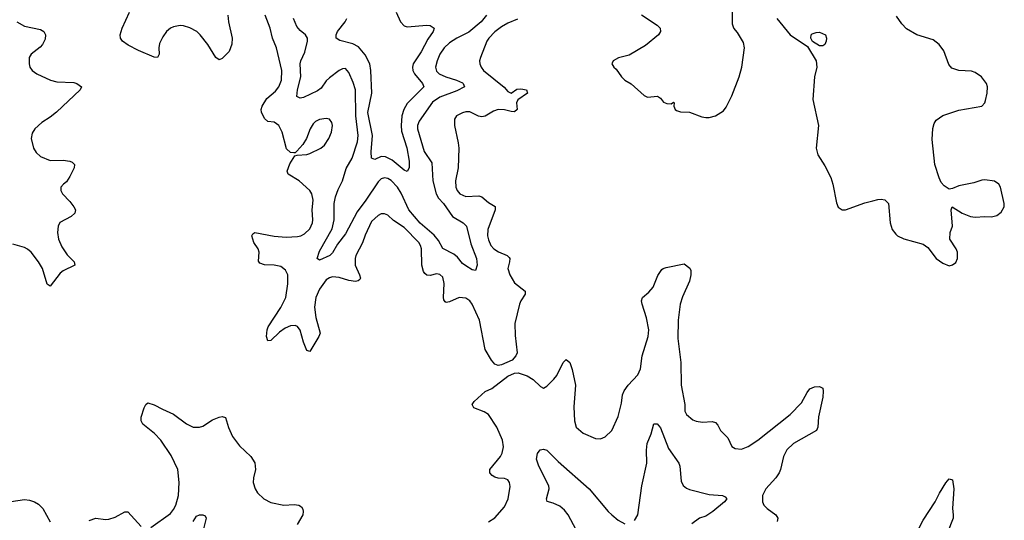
# Model space of a CAD drawing. Header units: inches. Extents: x 1682530 to 1839546, y 640742 to 791647.
# Tile 579 of 656: x 1824741 to 1830809, y 666577 to 669663. Entities that reach past the tile are written whole.
import ezdxf

# ---------------------------------------------------------------- set-up
doc = ezdxf.new("R2010")
doc.units = ezdxf.units.IN
doc.header["$MEASUREMENT"] = 0
doc.layers.add('B8626', color=7, linetype='Continuous')
doc.layers.add('B8636', color=7, linetype='Continuous')

msp = doc.modelspace()

# ---------------------------------------------------------------- linework, layer by layer
at = {"layer": 'B8626', "color": 5}
for points, elevation in [([(1826025, 669690), (1826028.7, 669650), (1826050.2, 669550), (1826047.9, 669512.1), (1826032.5, 669467.5), (1825990, 669422.7), (1825970, 669415.4), (1825950, 669429.6), (1825900.3, 669510), (1825854, 669570), (1825832.4, 669590), (1825790, 669613.3), (1825750, 669625.7), (1825730, 669627.1), (1825690, 669619.2), (1825670, 669610.8), (1825645.5, 669590), (1825622.7, 669557.3), (1825603.2, 669516.8), (1825599, 669490), (1825600.7, 669450), (1825590, 669429.8), (1825570, 669432.1), (1825472.6, 669472.6), (1825410, 669505), (1825375.8, 669530), (1825363.5, 669550), (1825361, 669570), (1825373.1, 669610), (1825418.8, 669710)], 480), ([(1827810, 669666.8), (1827750, 669641.9), (1827710, 669618), (1827670, 669588.2), (1827632, 669550), (1827620.2, 669530), (1827580.8, 669430), (1827575.3, 669410), (1827576.1, 669390), (1827584.4, 669370), (1827600.3, 669350), (1827727.3, 669247.3), (1827750, 669221.1), (1827770, 669210.4), (1827805.1, 669234.9), (1827830, 669236.8), (1827863.8, 669230), (1827871.6, 669210), (1827811.7, 669168.3), (1827802.8, 669150), (1827806.3, 669110), (1827790, 669095.6), (1827770, 669096.5), (1827730, 669107.9), (1827690, 669109), (1827661.6, 669098.4), (1827610, 669067.8), (1827590, 669064.5), (1827569, 669069), (1827514.5, 669094.5), (1827490, 669094.5), (1827470, 669089.7), (1827433, 669070), (1827422, 669050), (1827421.3, 669010), (1827444.1, 668904.1), (1827447.2, 668870), (1827443.2, 668750), (1827427.2, 668670), (1827430, 668631.3), (1827436.9, 668610), (1827453.4, 668590), (1827490, 668572.8), (1827570, 668576.6), (1827590, 668571.7), (1827630, 668536.1), (1827670.8, 668510.8), (1827671.6, 668490), (1827627.2, 668370), (1827624.8, 668330), (1827630, 668305.5), (1827645.4, 668270), (1827662.8, 668250), (1827691.9, 668231.9), (1827744.9, 668210), (1827757.4, 668197.4), (1827762, 668190), (1827760.2, 668170), (1827750.2, 668130), (1827761.6, 668090), (1827790, 668041.5), (1827856, 667990), (1827856.1, 667970), (1827829.5, 667930.5), (1827821.2, 667910), (1827793, 667790), (1827795.1, 667715.1), (1827806.4, 667610), (1827798.4, 667590), (1827776.7, 667563.3), (1827710, 667535.8), (1827690, 667531.5), (1827670, 667538.4), (1827650, 667563.7), (1827610.7, 667630.7), (1827574.9, 667810), (1827530.5, 667910), (1827515.4, 667930), (1827490, 667946.5), (1827450.2, 667949.8), (1827390, 667923.1), (1827370, 667919.7), (1827363.6, 667923.6), (1827355.8, 667935.8), (1827353.8, 667950), (1827356.4, 668036.4), (1827350, 668074.7), (1827330, 668093.1), (1827310, 668095.3), (1827270, 668085.5), (1827250, 668088.1), (1827238.2, 668098.2), (1827229.2, 668110), (1827220.2, 668150), (1827217, 668250), (1827212.3, 668270), (1827200.3, 668290), (1827110, 668381), (1827044.7, 668424.7), (1827010, 668458.9), (1826990, 668466.6), (1826970, 668465.1), (1826950, 668455.4), (1826910, 668419.7), (1826870, 668335.1), (1826853.6, 668286.4), (1826812.9, 668210), (1826807.8, 668190), (1826808.9, 668150), (1826835.8, 668090), (1826841.7, 668070), (1826838, 668062), (1826827.8, 668052.2), (1826810, 668049.9), (1826770, 668056.1), (1826710, 668073.5), (1826670, 668076.8), (1826650, 668071.3), (1826630, 668059), (1826590, 668002.2), (1826567.4, 667950), (1826558.5, 667890), (1826566.4, 667826.4), (1826592.3, 667730), (1826585.5, 667710), (1826530, 667618.4), (1826510, 667623.7), (1826490, 667674.5), (1826469, 667749), (1826452.5, 667772.5), (1826438.2, 667778.2), (1826410, 667776.5), (1826378.3, 667761.7), (1826342.7, 667737.3), (1826290, 667685.7), (1826270, 667683.7), (1826261.7, 667710), (1826265.6, 667750), (1826273.3, 667770), (1826351.1, 667888.9), (1826382.4, 667950), (1826394.2, 668034.2), (1826393.3, 668090), (1826378.8, 668118.8), (1826350, 668140.6), (1826310, 668150.6), (1826250, 668150.8), (1826221.4, 668161.4), (1826213.9, 668173.9), (1826217.3, 668230), (1826210.5, 668250.5), (1826183.5, 668290), (1826171.3, 668330), (1826177.7, 668342.3), (1826190, 668350.2), (1826310, 668328.5), (1826383, 668323), (1826453.9, 668326.1), (1826474.5, 668330), (1826497.5, 668342.5), (1826530, 668374.4), (1826546.4, 668410), (1826548.7, 668430), (1826542.9, 668490), (1826550.6, 668550.6), (1826542.5, 668590), (1826529.8, 668610), (1826464.4, 668670), (1826395.6, 668710), (1826389.8, 668730), (1826406.4, 668773.6), (1826437, 668823), (1826451.3, 668828.7), (1826510, 668831.7), (1826530, 668837.3), (1826596.2, 668870), (1826620.5, 668890), (1826646, 668930), (1826663.1, 668970), (1826669.7, 669009.7), (1826666, 669030), (1826650, 669049.6), (1826630, 669054.3), (1826590, 669048.4), (1826564.6, 669035.4), (1826550, 669020.5), (1826531.5, 668990), (1826507.9, 668930), (1826486.7, 668893.3), (1826450, 668852.3), (1826438, 668842), (1826430, 668841.2), (1826410, 668844.5), (1826386.3, 668866.3), (1826359.3, 668970), (1826338.3, 669010), (1826310, 669031.1), (1826270, 669036.3), (1826250, 669054.7), (1826232.5, 669092.5), (1826230.5, 669110), (1826236.4, 669130), (1826263.8, 669176.2), (1826317.3, 669222.7), (1826339.2, 669250), (1826354.7, 669290), (1826356.3, 669350), (1826323.7, 669490), (1826299.3, 669550), (1826285.6, 669610), (1826254.5, 669690)], 480), ([(1827619.2, 669690), (1827584.6, 669650), (1827510, 669585.2), (1827435.3, 669550), (1827390, 669519.5), (1827358, 669490), (1827330.2, 669450), (1827313.7, 669410), (1827303.5, 669370), (1827310, 669346), (1827326, 669330), (1827367.2, 669310), (1827432.7, 669290), (1827470, 669273), (1827475.3, 669270), (1827482.4, 669250), (1827435.7, 669224.3), (1827330, 669184.5), (1827285.1, 669154.9), (1827202.6, 669037.4), (1827193.1, 669010), (1827192.1, 668990), (1827233.3, 668850), (1827281.2, 668781.2), (1827287.8, 668670), (1827309, 668589), (1827323.4, 668563.4), (1827352.5, 668530), (1827409.2, 668449.2), (1827474.9, 668410), (1827494, 668390), (1827520.8, 668280.8), (1827556.3, 668190), (1827560.9, 668150), (1827550, 668117.2), (1827530, 668121.6), (1827490, 668144.7), (1827470, 668159.7), (1827438.5, 668198.5), (1827417, 668217), (1827350, 668252), (1827322, 668302), (1827295.3, 668335.3), (1827209.1, 668409.1), (1827139.3, 668490), (1827092.7, 668592.7), (1827070, 668630.6), (1827030, 668671.3), (1827010, 668684.2), (1826990, 668688.2), (1826970, 668681.4), (1826950, 668663.7), (1826875.2, 668550), (1826821.7, 668478.3), (1826750, 668342.8), (1826700.8, 668279.2), (1826670, 668226.3), (1826652.2, 668210), (1826590, 668179.7), (1826574.5, 668190), (1826590, 668235.8), (1826666.7, 668373.3), (1826680.1, 668430), (1826679.2, 668530), (1826688.1, 668570), (1826704.4, 668615.6), (1826731.7, 668670), (1826754.2, 668745.8), (1826791.2, 668810), (1826823.6, 668910), (1826828, 668950), (1826812.4, 669070), (1826810.6, 669230), (1826796.5, 669276.5), (1826770, 669337.2), (1826750, 669362), (1826730, 669360.7), (1826710, 669349.6), (1826650, 669305.1), (1826630, 669285.7), (1826598.6, 669241.4), (1826575.9, 669224.1), (1826490, 669183.9), (1826470, 669179.8), (1826449.8, 669190), (1826452.9, 669230), (1826474.6, 669310), (1826469.9, 669390.1), (1826474, 669410), (1826498.1, 669461.9), (1826515, 669530), (1826515, 669550), (1826503.5, 669570), (1826470, 669597.2), (1826450, 669621.7), (1826429.2, 669670)], 460), ([(1827061.4, 669710), (1827089.1, 669649.1), (1827110, 669626), (1827130, 669619.3), (1827250.2, 669630.2), (1827270, 669627), (1827294.9, 669610), (1827288.8, 669590), (1827256.2, 669543.8), (1827215.1, 669464.9), (1827167.2, 669390), (1827161.6, 669370), (1827164.3, 669350), (1827174.1, 669330), (1827223.2, 669270), (1827231.9, 669250), (1827130, 669146.2), (1827107.8, 669110), (1827095.8, 669070), (1827091.7, 669010), (1827095.3, 668975.3), (1827127.8, 668872.2), (1827142, 668790), (1827140.9, 668750), (1827130, 668727.8), (1827110, 668735.4), (1827037.3, 668797.3), (1826996.5, 668816.5), (1826970, 668818.6), (1826930, 668802), (1826910, 668809), (1826907.9, 668847.9), (1826915.4, 668950), (1826887.5, 669090), (1826911.2, 669210), (1826905.7, 669350), (1826898.5, 669390), (1826870, 669447.2), (1826830, 669495.8), (1826794.6, 669514.6), (1826714.6, 669534.6), (1826691.5, 669550), (1826692.5, 669570), (1826699.9, 669590), (1826747.9, 669650), (1826757.9, 669670)], 440), ([(1828573.5, 669693.5), (1828669.1, 669629.1), (1828688.2, 669610), (1828690.3, 669590), (1828677.6, 669570), (1828597.1, 669502.9), (1828496.7, 669443.3), (1828432.7, 669427.3), (1828398, 669410), (1828391.3, 669390), (1828402, 669370), (1828418, 669358), (1828450.7, 669310.7), (1828470.6, 669290.6), (1828510, 669266.8), (1828590, 669196.3), (1828610, 669185.5), (1828671.8, 669191.8), (1828690, 669179.1), (1828710, 669154.8), (1828730, 669146.8), (1828756.4, 669143.6), (1828770, 669154), (1828774, 669150), (1828772, 669130), (1828781, 669110), (1828790, 669102.8), (1828814, 669094), (1828870, 669093), (1828944.7, 669064.7), (1828970, 669060.5), (1828990, 669060.5), (1829030, 669070.4), (1829078, 669102), (1829096.2, 669123.8), (1829130, 669192.7), (1829174.6, 669310), (1829190.8, 669370), (1829207.3, 669490), (1829202, 669522), (1829164.5, 669584.5), (1829142.7, 669610), (1829135.1, 669635.1), (1829133.6, 669710)], 520), ([(1824723.1, 669650), (1824770, 669623.5), (1824870, 669602.3), (1824890.2, 669590.2), (1824899.6, 669570), (1824898, 669542), (1824882.6, 669510), (1824867.3, 669492.7), (1824813, 669450), (1824800.5, 669430), (1824799.3, 669390), (1824804.4, 669370), (1824818, 669350), (1824847.3, 669330), (1824930.8, 669290), (1824970, 669280.8), (1825074.8, 669274.8), (1825094, 669270), (1825121.6, 669250), (1825114.9, 669230), (1824968, 669092), (1824930, 669062), (1824878, 669030), (1824834, 668990), (1824817.5, 668962.5), (1824811.7, 668930), (1824825.8, 668870), (1824843.2, 668843.2), (1824870, 668819), (1824930, 668795), (1825010, 668797.6), (1825050, 668791.4), (1825064.6, 668784.6), (1825079.3, 668770), (1825076.4, 668750), (1825050, 668696), (1825030, 668663.7), (1825010.8, 668650), (1824994.8, 668630), (1824994, 668610), (1825004.9, 668590), (1825050, 668542.4), (1825074, 668510), (1825084.9, 668490), (1825080.3, 668470), (1825058.4, 668450), (1824988.2, 668411.8), (1824978.9, 668390), (1824974.7, 668350), (1824981.3, 668310), (1825001.7, 668261.7), (1825033.7, 668213.7), (1825077.1, 668170), (1825080.7, 668150), (1825010, 668114.5), (1824990, 668099.7), (1824930, 668019.3), (1824911.6, 668031.6), (1824881.1, 668130), (1824857.3, 668170), (1824811.6, 668230), (1824790, 668248.8), (1824770, 668258.5), (1824699.6, 668279.6)], 480), ([(1829408, 669670), (1829490.4, 669570), (1829597, 669497), (1829650.1, 669410.1), (1829653.8, 669370), (1829639.2, 669310), (1829628.4, 669170), (1829665, 669010), (1829650.3, 668870), (1829659.6, 668830), (1829703, 668763), (1829740.7, 668690), (1829753.1, 668650), (1829774.4, 668534.4), (1829786.4, 668506.4), (1829810, 668491.3), (1829830, 668491), (1829950, 668534.9), (1830000, 668547.1)], 520), ([(1827630, 666566.5), (1827670, 666592.4), (1827730, 666659.5), (1827751.9, 666710), (1827764.5, 666784.5), (1827759.8, 666810), (1827750, 666826), (1827730, 666833.5), (1827690, 666836.1), (1827670, 666842), (1827652.5, 666852.5), (1827638.3, 666870), (1827638.3, 666890), (1827703.5, 666970), (1827714.8, 666990), (1827723.8, 667030), (1827716.8, 667070), (1827680.9, 667150), (1827630, 667228), (1827604.8, 667244.8), (1827540.9, 667270), (1827529.6, 667290), (1827543, 667310), (1827609.9, 667370.1), (1827651.6, 667390), (1827750, 667464.9), (1827790, 667484.6), (1827813.8, 667486.2), (1827868.1, 667468.1), (1827905.4, 667445.4), (1827950, 667400.7), (1827970, 667390.7), (1827990, 667403), (1828033.6, 667446.4), (1828050.9, 667470), (1828090, 667550.6), (1828110, 667567.7), (1828131.6, 667550), (1828146.3, 667506.3), (1828165.8, 667410), (1828157.1, 667277.1), (1828160.3, 667190), (1828170, 667151), (1828213.8, 667113.8), (1828290, 667081.6), (1828320.9, 667079.1), (1828350, 667090.7), (1828389.6, 667130.4), (1828430, 667217.3), (1828450, 667298.8), (1828457, 667350), (1828465.8, 667374.2), (1828490.8, 667410), (1828550, 667472.9), (1828567.5, 667510), (1828578.5, 667590), (1828615.2, 667710), (1828618.4, 667750), (1828604.6, 667824.6), (1828577.6, 667910), (1828574.3, 667930), (1828580.5, 667950), (1828617.7, 667982.3), (1828645.6, 668014.4), (1828674.8, 668085.2), (1828698, 668122), (1828708, 668130), (1828725.4, 668134.6), (1828837, 668157), (1828870.4, 668130.4), (1828876.9, 668116.9), (1828877.5, 668090), (1828869.2, 668050), (1828825.5, 667954.5), (1828812.5, 667910), (1828800.2, 667810), (1828797, 667697), (1828815.6, 667550), (1828817.7, 667410), (1828840.3, 667290), (1828839.5, 667250), (1828850, 667228.4), (1828890, 667197.1), (1828910, 667188.5), (1828950, 667181.1), (1829010, 667186.7), (1829030, 667179.1), (1829043.7, 667163.7), (1829060.4, 667130), (1829104.8, 667084.8), (1829130, 667030.8), (1829150, 667019.1), (1829190, 667014.9), (1829230, 667031.8), (1829290, 667071.4), (1829490, 667229.2), (1829560, 667300), (1829594.7, 667365.3), (1829611.8, 667388.2), (1829640.1, 667399.9), (1829670, 667402), (1829690, 667391), (1829692.9, 667372.9), (1829690, 667335.3), (1829665.3, 667214.7), (1829659.5, 667150), (1829652.7, 667130), (1829510.3, 667050), (1829470, 667012), (1829447.8, 666970), (1829430.1, 666890), (1829421.8, 666870), (1829400.8, 666839.2), (1829339.7, 666770), (1829319.3, 666730), (1829319.2, 666690), (1829328.1, 666670), (1829347.6, 666650), (1829400.9, 666610), (1829412.8, 666590), (1829408.9, 666570)], 480), ([(1825550, 666531.7), (1825670, 666618.3), (1825690, 666643.7), (1825703.5, 666670), (1825719.6, 666730), (1825724.1, 666810), (1825716.1, 666890), (1825675.6, 666975.6), (1825611.1, 667071.1), (1825572.7, 667112.7), (1825500.9, 667170), (1825490, 667189), (1825490, 667212), (1825509.2, 667270), (1825519, 667290), (1825530, 667301), (1825570, 667288.2), (1825620.9, 667260.9), (1825690, 667231.8), (1825770, 667171.8), (1825810, 667150.3), (1825850, 667150.3), (1825870, 667157), (1825930, 667196), (1825970, 667213.4), (1825990, 667217.6), (1826010, 667210.7), (1826027.9, 667147.9), (1826053.2, 667093.2), (1826096.6, 667036.6), (1826166, 666970), (1826190, 666931), (1826194.9, 666890), (1826181.6, 666838.4), (1826180.9, 666810), (1826191.7, 666770), (1826207, 666747), (1826246.7, 666710), (1826290, 666686.2), (1826370, 666670.2), (1826433.5, 666673.5), (1826462, 666670), (1826479, 666659), (1826485.3, 666645.3), (1826488.7, 666630), (1826486, 666610), (1826450.4, 666550)], 480), ([(1828530, 666575.8), (1828550, 666610.8), (1828574.7, 666790), (1828606.2, 666930), (1828603.8, 667010), (1828608.9, 667051.1), (1828632.7, 667110), (1828650, 667172), (1828670, 667172), (1828690, 667146), (1828739.6, 667019.6), (1828804.4, 666930), (1828810.3, 666910), (1828817.2, 666817.2), (1828830.3, 666790.3), (1828850, 666774.4), (1828870, 666765.7), (1828990, 666735.8), (1829072, 666730), (1829090, 666721), (1829098.8, 666710), (1829084, 666690), (1829012.9, 666630), (1828970, 666602.9), (1828930, 666588.9), (1828884.4, 666555.6)], 460), ([(1828187.7, 666487.7), (1828121.9, 666610), (1828098.8, 666638.8), (1828070, 666663.1), (1828030, 666682.6), (1827991.8, 666691.8), (1827988.4, 666710), (1828004.4, 666770), (1828002.9, 666790), (1827940.4, 666910), (1827925.4, 666954.6), (1827931.6, 666988.4), (1827949.6, 667010.4), (1827970, 667015.5), (1827990, 667008.2), (1828060, 666940), (1828250, 666770.2), (1828368.1, 666630), (1828390, 666610.2), (1828430, 666578.3), (1828470, 666555.6)], 460), ([(1824687.9, 666692.1), (1824770, 666704.2), (1824801.9, 666701.9), (1824831.6, 666691.6), (1824856.4, 666676.4), (1824884.5, 666650), (1824930, 666566.4)], 480), ([(1825170, 666574.7), (1825210, 666590.2), (1825270, 666582.4), (1825290, 666584.2), (1825330, 666597.1), (1825390, 666628.4), (1825408.2, 666628.2), (1825490, 666538)], 480), ([(1825811.2, 666568.8), (1825830, 666602.8), (1825850, 666611), (1825870.7, 666610.7), (1825883.5, 666603.5), (1825890.5, 666590.5), (1825855.5, 666450)], 460)]:
    msp.add_lwpolyline(points, dxfattribs=dict(at, elevation=elevation))
at = {"layer": 'B8626', "color": 5, "elevation": 520}
msp.add_lwpolyline([(1829690, 669502), (1829670, 669502.8), (1829628.1, 669528.1), (1829617.4, 669550), (1829619.5, 669570), (1829624.7, 669575.3), (1829650, 669584.9), (1829670, 669586.4), (1829706.8, 669570), (1829714.4, 669550), (1829712, 669530), (1829703, 669510)], close=True, dxfattribs=at)
at = {"layer": 'B8636', "color": 5}
for points, elevation in [([(1830000, 668547.1), (1830030, 668554.4), (1830050, 668556.4), (1830072.2, 668552.2), (1830094.9, 668530), (1830106, 668410), (1830118.5, 668370), (1830140, 668340), (1830150.5, 668330), (1830190, 668312.8), (1830310, 668279.3), (1830338.3, 668258.3), (1830390, 668191), (1830430, 668161), (1830470, 668146), (1830490, 668151), (1830510, 668166), (1830521.2, 668190), (1830521.2, 668230), (1830513.2, 668250), (1830473.2, 668310), (1830476, 668350), (1830489.5, 668390.5), (1830482.7, 668490), (1830488, 668510), (1830550, 668470.5), (1830602, 668450), (1830630, 668446), (1830690, 668450.6), (1830730, 668447.7), (1830764.1, 668455.9), (1830790, 668476), (1830809.3, 668510), (1830809.4, 668530), (1830786.6, 668630), (1830775.1, 668650), (1830750, 668666.6), (1830690, 668674.7), (1830670, 668673), (1830622, 668658), (1830530, 668638.3), (1830490, 668621.3), (1830470, 668618.7), (1830437.8, 668637.8), (1830420.2, 668660.2), (1830407.3, 668687.3), (1830380.3, 668770), (1830364.2, 668924.2), (1830368.7, 668991.3), (1830377.8, 669022.2), (1830390, 669043.8), (1830430, 669072.9), (1830530, 669105.7), (1830670, 669130.8), (1830689.2, 669150), (1830694.2, 669165.8), (1830703.7, 669210), (1830706, 669250), (1830699.3, 669270), (1830669.4, 669310), (1830630, 669337.6), (1830606.3, 669346.3), (1830530, 669349.8), (1830485.1, 669365.1), (1830467.3, 669387.3), (1830436.4, 669470), (1830407.2, 669510), (1830370, 669538.5), (1830269.9, 669569.9), (1830206.5, 669606.5), (1830177.7, 669637.7), (1830144.7, 669684.7)], 520), ([(1830285.6, 666530), (1830310, 666577.1), (1830383.1, 666690), (1830410, 666744.9), (1830450, 666807.3), (1830470, 666833.4), (1830490, 666826), (1830499.1, 666770), (1830490.2, 666650.2), (1830494.9, 666610), (1830493.4, 666590), (1830458.8, 666501.2)], 480)]:
    msp.add_lwpolyline(points, dxfattribs=dict(at, elevation=elevation))

doc.saveas('drawing.dxf')
